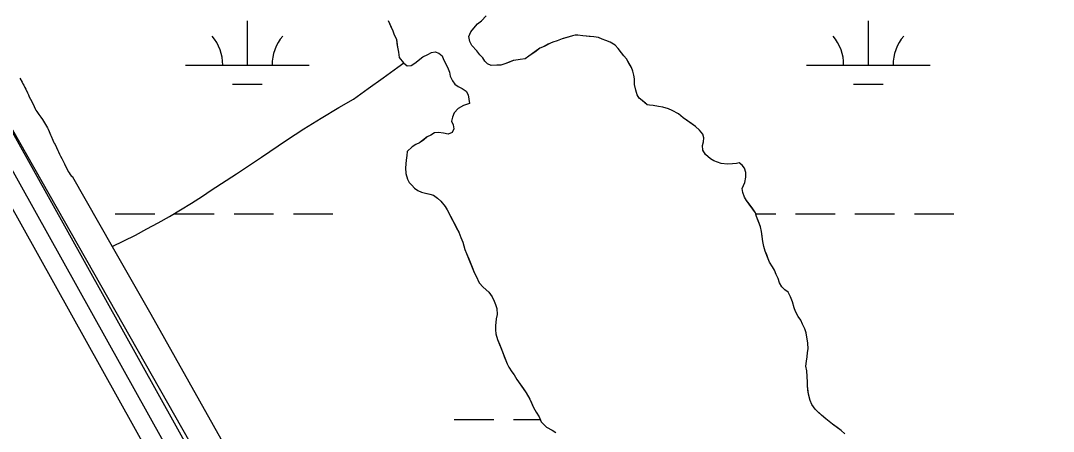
# Model space of a CAD drawing. Extents: x 3177185 to 3215018, y 812988 to 838321.
# Drawn here: x 3187527 to 3188361, y 834344 to 834676 of the extents above; entities that cross this region are included whole.
import ezdxf

# ---------------------------------------------------------------- set-up
doc = ezdxf.new("R2010")
doc.units = 0
for name, color, linetype in [('V-ROAD-CNTR', 7, 'Continuous'), ('V-TOPO-SHOR', 7, 'Continuous'), ('V-WETL-SWMP', 7, 'Continuous')]:
    doc.layers.add(name, color=color, linetype=linetype)

msp = doc.modelspace()

# ---------------------------------------------------------------- linework, layer by layer
at = {"layer": 'V-ROAD-CNTR'}
for points in [[(3187154.46, 835210.68), (3188198.58, 833335.9), (3188523.21, 832760.12), (3189009.27, 831902.07), (3189884.71, 830351.6)], [(3188185.49, 833328.56), (3187141.35, 835203.39)], [(3188211.66, 833343.23), (3187206.26, 835148.51)]]:
    msp.add_lwpolyline(points, dxfattribs=at)
at = {"layer": 'V-TOPO-SHOR'}
msp.add_line((3187568.55, 834549.53), (3187600.67, 834493.17), dxfattribs=at)
for points in [[(3187823.66, 834675.65), (3187825.63, 834671.32), (3187827.36, 834667.49), (3187828.58, 834664.18), (3187830.31, 834660.6), (3187830.78, 834657.3), (3187831.25, 834654.25), (3187831.96, 834650.19), (3187832.41, 834645.87), (3187836.16, 834641.51), (3187838.92, 834639.19), (3187842.22, 834639.4), (3187845.29, 834641.4), (3187849.13, 834644.39), (3187851.69, 834646.39), (3187855.77, 834648.36), (3187858.58, 834649.85), (3187861.63, 834650.57), (3187864.66, 834649.26), (3187867.17, 834647.2), (3187868.4, 834644.14), (3187871.62, 834638.02), (3187873.09, 834633.94), (3187873.81, 834630.89), (3187875.54, 834627.06), (3187877.53, 834624.25), (3187880.29, 834622.44), (3187883.57, 834620.87), (3187886.58, 834618.55), (3187888.33, 834615.74), (3187889.5, 834608.62), (3187884.41, 834607.17), (3187880.32, 834604.69), (3187876.98, 834601.18), (3187875.67, 834597.64), (3187874.86, 834594.36), (3187876.1, 834591.55), (3187876.82, 834588.24), (3187875.51, 834585.22), (3187872.2, 834583.99), (3187868.41, 834584.8), (3187864.35, 834585.36), (3187861.05, 834584.9), (3187858.24, 834583.16), (3187855.18, 834581.67), (3187852.36, 834579.43), (3187849.03, 834576.93), (3187845.97, 834575.45), (3187843.16, 834573.71), (3187839.05, 834569.96), (3187838.76, 834566.66), (3187838.2, 834562.87), (3187837.62, 834556.79), (3187838.06, 834552.22), (3187839.27, 834547.64), (3187840.51, 834544.83)], [(3188105.21, 834560.23), (3188101.91, 834560.02), (3188097.84, 834559.56), (3188092.78, 834560.14), (3188086.97, 834562.24), (3188084.21, 834564.05), (3188080.19, 834567.4), (3188077.95, 834570.98), (3188077.75, 834574.78), (3188078.55, 834577.82), (3188078.84, 834580.85), (3188078.12, 834583.91), (3188075.37, 834587.24), (3188072.11, 834590.07), (3188069.09, 834592.14), (3188062.06, 834597.05), (3188058.29, 834600.39), (3188053.25, 834602.99), (3188050.23, 834604.3), (3188045.68, 834605.62), (3188042.14, 834606.18), (3188037.84, 834606.99), (3188034.8, 834607.28), (3188033.03, 834607.56), (3188031.52, 834608.85), (3188029.02, 834611.16), (3188026.5, 834612.97), (3188025.02, 834615.78), (3188023.79, 834619.34), (3188022.84, 834623.92), (3188022.64, 834628.49), (3188022.17, 834631.54), (3188021.45, 834634.84), (3188020.23, 834637.9), (3188017.99, 834641.73), (3188016.26, 834644.8), (3188014.25, 834647.11), (3188012.26, 834649.67), (3188009.52, 834653.25), (3188007.01, 834655.82), (3188002.98, 834658.15), (3187999.71, 834659.72), (3187996.68, 834660.77), (3187993.65, 834662.08), (3187989.85, 834662.63), (3187986.05, 834662.93), (3187980.98, 834663.25), (3187976.94, 834663.81), (3187974.91, 834663.84), (3187972.62, 834663.36), (3187969.06, 834662.39), (3187964.22, 834660.93), (3187960.14, 834659.21), (3187956.83, 834658.23), (3187954.79, 834657.5), (3187953.01, 834656.51), (3187949.69, 834654.78), (3187946.37, 834653.3), (3187943.3, 834651.05), (3187940.48, 834649.06), (3187937.41, 834646.82), (3187934.34, 834644.83), (3187930.28, 834644.12), (3187925.2, 834643.42), (3187924.69, 834643.43), (3187921.63, 834642.2), (3187918.06, 834640.72), (3187914.75, 834639.75), (3187911.45, 834639.54), (3187906.89, 834639.34), (3187903.86, 834640.65), (3187901.86, 834642.96), (3187900.12, 834645.52), (3187897.87, 834648.08), (3187895.37, 834651.16), (3187891.37, 834655.52), (3187889.63, 834658.84), (3187888.93, 834662.9), (3187890.49, 834666.69), (3187892.81, 834669.45), (3187895.9, 834672.96), (3187898.98, 834675.46), (3187902.83, 834679.46)], [(3187600.67, 834493.17), (3187610.07, 834497.7), (3187619.4, 834502.39), (3187628.64, 834507.24), (3187637.8, 834512.26), (3187646.86, 834517.43), (3187655.84, 834522.76), (3187664.72, 834528.25), (3187673.5, 834533.89), (3187680.64, 834538.63), (3187680.64, 834538.63), (3187701.11, 834551.76), (3187721.38, 834565.22), (3187741.42, 834579), (3187741.42, 834579), (3187755.41, 834588.07), (3187769.57, 834596.89), (3187783.87, 834605.47), (3187795.56, 834612.23), (3187795.56, 834612.23), (3187807.59, 834620.76), (3187819.58, 834629.35), (3187831.51, 834638.02), (3187836.22, 834641.46), (3187836.22, 834641.46)], [(3187525.92, 834629.27), (3187527.75, 834625.84), (3187528.42, 834624.63), (3187529.09, 834623.6), (3187530.09, 834621.71), (3187530.75, 834620.34), (3187532.08, 834617.26), (3187532.91, 834615.71), (3187533.57, 834614.17), (3187534.57, 834612.28), (3187535.57, 834610.39)], [(3187535.57, 834610.39), (3187537.57, 834606.27), (3187538.39, 834604.39), (3187538.89, 834603.36), (3187539.73, 834602.32), (3187541.41, 834599.74), (3187542.91, 834597.68), (3187544.25, 834595.62), (3187545.92, 834593.04), (3187548.26, 834588.92), (3187548.76, 834587.89), (3187549.58, 834586), (3187550.58, 834583.43), (3187551.24, 834582.23), (3187552.73, 834578.97), (3187553.06, 834577.77), (3187553.56, 834576.74), (3187554.4, 834575.54), (3187556.55, 834570.74), (3187557.22, 834569.54), (3187558.05, 834567.65), (3187558.88, 834566.1), (3187559.88, 834564.21), (3187560.71, 834562.67), (3187561.54, 834561.12), (3187562.04, 834559.92), (3187563.03, 834557.52), (3187564.37, 834554.95), (3187565.03, 834553.75), (3187565.7, 834552.55), (3187566.7, 834551.17), (3187567.38, 834550.31), (3187568.73, 834549.27)], [(3188129.62, 834486.35), (3188128.45, 834489.34), (3188127.26, 834493.01), (3188126.41, 834497.17), (3188125.89, 834501.5), (3188125.54, 834505.33), (3188124.69, 834509), (3188123.51, 834511.99), (3188121.48, 834517.32), (3188120.64, 834520.31), (3188117.78, 834524.3), (3188115.44, 834527.45), (3188113.42, 834530.28), (3188111.74, 834532.94), (3188110.23, 834536.77), (3188109.88, 834539.93), (3188111.86, 834544.94), (3188112.67, 834549.11), (3188112.82, 834552.78), (3188111.64, 834556.44), (3188109.79, 834558.93), (3188107.28, 834560.76), (3188105.21, 834560.23)], [(3187840.51, 834544.83), (3187842.83, 834542.54), (3187844.85, 834540.22), (3187847.52, 834538.23), (3187850.69, 834537.08), (3187853.87, 834536.26), (3187857.2, 834535.44), (3187860.21, 834534.46), (3187863.55, 834532.14), (3187866.23, 834529.65), (3187869.75, 834525.5), (3187871.43, 834522.84), (3187872.94, 834519.68), (3187874.62, 834516.35), (3187876.64, 834512.36), (3187879, 834508.04), (3187880.85, 834504.55), (3187882.37, 834500.39), (3187883.88, 834496.73), (3187885.74, 834490.57), (3187887.09, 834487.57), (3187888.78, 834483.25), (3187889.96, 834480.42), (3187891.98, 834475.09), (3187893.16, 834472.1), (3187894.68, 834469.11), (3187897.2, 834463.62), (3187900.38, 834460.13), (3187904.9, 834456.15), (3187907.75, 834452.5), (3187909.44, 834449.01), (3187910.45, 834446.17), (3187911.47, 834442.85), (3187911.65, 834438.01), (3187911, 834434.68), (3187910.36, 834429.01), (3187910.38, 834425.67), (3187910.73, 834422.51), (3187912.08, 834418.01), (3187913.6, 834414.19), (3187914.61, 834411.36), (3187915.96, 834407.86), (3187917.48, 834404.2), (3187919.84, 834398.38), (3187921.18, 834395.55), (3187923.7, 834391.73), (3187925.55, 834389.24), (3187927.73, 834385.58), (3187930.24, 834381.93), (3187932.93, 834378.1), (3187935.28, 834374.78), (3187938.14, 834369.63), (3187939.48, 834366.63), (3187941.17, 834362.97), (3187943.18, 834359.32), (3187945.7, 834355.33), (3187947.39, 834351.5), (3187951.57, 834347.19), (3187956.09, 834344.71), (3187959.26, 834342.72)], [(3187600.67, 834493.17), (3187631.85, 834438.44), (3187772.02, 834188.94), (3187920.26, 833926.29), (3187967.94, 833840.71)], [(3188192.79, 834341.79), (3188189.78, 834344.44), (3188186.44, 834346.76), (3188182.76, 834349.41), (3188177.4, 834353.72), (3188173.89, 834356.7), (3188171.21, 834359.19), (3188168.7, 834361.68), (3188166.18, 834365.5), (3188164.67, 834368.49), (3188163.31, 834373.66), (3188162.96, 834377.32), (3188162.61, 834380.49), (3188162.6, 834383.49), (3188162.41, 834387.99), (3188162.06, 834392.48), (3188161.37, 834396.48), (3188161.69, 834400.32), (3188162.34, 834403.82), (3188162.66, 834407.32), (3188163.14, 834410.49), (3188162.79, 834414.99), (3188162.1, 834419.82), (3188161.58, 834423.32), (3188160.4, 834426.48), (3188158.55, 834430.31), (3188157.2, 834433.64), (3188155.02, 834436.46), (3188153, 834440.61), (3188151.82, 834443.61), (3188150.47, 834448.44), (3188148.95, 834452.43), (3188146.93, 834456.09), (3188144.26, 834458.08), (3188141.74, 834460.57), (3188140.06, 834463.73), (3188138.88, 834467.22), (3188137.2, 834470.55), (3188135.85, 834473.88), (3188134.33, 834476.7), (3188131.99, 834480.36), (3188130.81, 834483.19), (3188129.62, 834486.35)]]:
    msp.add_lwpolyline(points, dxfattribs=at)
at = {"layer": 'V-WETL-SWMP'}
for p, q in [((3188329.99, 833161.31), (3187195.53, 835158.68)), ((3187709.89, 834639.62), (3187709.89, 834675.62)), ((3187823.66, 834675.65), (3187827.36, 834667.49)), ((3187892.81, 834669.45), (3187895.9, 834672.96)), ((3187895.9, 834672.96), (3187898.97, 834675.45)), ((3187898.97, 834675.45), (3187902.83, 834679.46)), ((3188211.79, 834639.62), (3188211.79, 834675.62)), ((3187827.36, 834667.49), (3187828.58, 834664.18)), ((3187828.58, 834664.18), (3187830.31, 834660.6)), ((3187888.92, 834662.9), (3187890.49, 834666.68)), ((3187890.49, 834666.68), (3187892.81, 834669.45)), ((3187974.91, 834663.84), (3187972.62, 834663.36)), ((3187976.94, 834663.81), (3187974.91, 834663.84)), ((3187980.99, 834663.25), (3187976.94, 834663.81)), ((3187830.31, 834660.6), (3187831.25, 834654.25)), ((3187889.63, 834658.83), (3187888.92, 834662.9)), ((3187891.37, 834655.52), (3187889.63, 834658.83)), ((3187895.37, 834651.15), (3187891.37, 834655.52)), ((3187954.79, 834657.5), (3187949.69, 834654.77)), ((3187956.83, 834658.23), (3187954.79, 834657.5)), ((3187960.14, 834659.2), (3187956.83, 834658.23)), ((3187964.22, 834660.93), (3187960.14, 834659.2)), ((3187972.62, 834663.36), (3187964.22, 834660.93)), ((3187989.85, 834662.63), (3187980.99, 834663.25)), ((3187993.65, 834662.08), (3187989.85, 834662.63)), ((3187996.68, 834660.77), (3187993.65, 834662.08)), ((3187999.71, 834659.72), (3187996.68, 834660.77)), ((3188002.98, 834658.15), (3187999.71, 834659.72)), ((3188007.01, 834655.82), (3188002.98, 834658.15)), ((3188009.52, 834653.25), (3188007.01, 834655.82)), ((3187831.25, 834654.25), (3187831.96, 834650.19)), ((3187831.96, 834650.19), (3187832.41, 834645.87)), ((3187851.69, 834646.38), (3187855.77, 834648.36)), ((3187855.77, 834648.36), (3187858.58, 834649.85)), ((3187858.58, 834649.85), (3187861.63, 834650.57)), ((3187861.63, 834650.57), (3187864.66, 834649.26)), ((3187864.66, 834649.26), (3187867.17, 834647.2)), ((3187867.17, 834647.2), (3187868.4, 834644.14)), ((3187897.87, 834648.08), (3187895.37, 834651.15)), ((3187900.12, 834645.51), (3187897.87, 834648.08)), ((3187937.41, 834646.81), (3187934.34, 834644.82)), ((3187946.37, 834653.29), (3187937.41, 834646.81)), ((3187949.69, 834654.77), (3187946.37, 834653.29)), ((3188014.26, 834647.1), (3188009.52, 834653.25)), ((3188016.26, 834644.8), (3188014.26, 834647.1)), ((3187659.89, 834639.62), (3187759.89, 834639.62)), ((3187832.41, 834645.87), (3187836.16, 834641.51)), ((3187836.16, 834641.51), (3187838.92, 834639.19)), ((3187838.92, 834639.19), (3187842.22, 834639.4)), ((3187842.22, 834639.4), (3187845.29, 834641.39)), ((3187845.29, 834641.39), (3187851.69, 834646.38)), ((3187868.4, 834644.14), (3187871.62, 834638.01)), ((3187901.86, 834642.96), (3187900.12, 834645.51)), ((3187903.86, 834640.65), (3187901.86, 834642.96)), ((3187906.88, 834639.34), (3187903.86, 834640.65)), ((3187914.75, 834639.75), (3187906.88, 834639.34)), ((3187918.06, 834640.72), (3187914.75, 834639.75)), ((3187924.69, 834643.43), (3187918.06, 834640.72)), ((3187925.19, 834643.42), (3187924.69, 834643.43)), ((3187930.28, 834644.12), (3187925.19, 834643.42)), ((3187934.34, 834644.82), (3187930.28, 834644.12)), ((3188020.22, 834637.9), (3188016.26, 834644.8)), ((3188161.79, 834639.62), (3188261.79, 834639.62)), ((3187871.62, 834638.01), (3187873.09, 834633.94)), ((3187873.09, 834633.94), (3187873.81, 834630.89)), ((3187873.81, 834630.89), (3187875.53, 834627.06)), ((3188021.45, 834634.84), (3188020.22, 834637.9)), ((3188022.17, 834631.53), (3188021.45, 834634.84)), ((3188022.64, 834628.48), (3188022.17, 834631.53)), ((3187697.89, 834624.19), (3187721.89, 834624.19)), ((3187875.53, 834627.06), (3187877.53, 834624.25)), ((3187877.53, 834624.25), (3187880.29, 834622.43)), ((3187880.29, 834622.43), (3187883.57, 834620.87)), ((3188022.84, 834623.92), (3188022.64, 834628.48)), ((3188023.79, 834619.34), (3188022.84, 834623.92)), ((3188199.79, 834624.19), (3188223.79, 834624.19)), ((3187883.57, 834620.87), (3187886.58, 834618.55)), ((3187886.58, 834618.55), (3187888.32, 834615.74)), ((3187888.32, 834615.74), (3187889.5, 834608.62)), ((3188025.02, 834615.77), (3188023.79, 834619.34)), ((3188026.5, 834612.97), (3188025.02, 834615.77)), ((3187884.41, 834607.17), (3187880.32, 834604.68)), ((3187889.5, 834608.62), (3187884.41, 834607.17)), ((3188029.01, 834611.16), (3188026.5, 834612.97)), ((3188033.03, 834607.56), (3188029.01, 834611.16)), ((3188034.8, 834607.28), (3188033.03, 834607.56)), ((3188037.84, 834606.99), (3188034.8, 834607.28)), ((3188042.14, 834606.17), (3188037.84, 834606.99)), ((3188045.68, 834605.62), (3188042.14, 834606.17)), ((3188050.23, 834604.3), (3188045.68, 834605.62)), ((3187875.67, 834597.64), (3187874.86, 834594.35)), ((3187876.98, 834601.17), (3187875.67, 834597.64)), ((3187880.32, 834604.68), (3187876.98, 834601.17)), ((3188053.26, 834602.99), (3188050.23, 834604.3)), ((3188058.29, 834600.39), (3188053.26, 834602.99)), ((3188062.06, 834597.04), (3188058.29, 834600.39)), ((3188072.11, 834590.07), (3188062.06, 834597.04)), ((3187874.86, 834594.35), (3187876.1, 834591.55)), ((3187876.1, 834591.55), (3187876.82, 834588.24)), ((3188075.37, 834587.24), (3188072.11, 834590.07)), ((3187855.18, 834581.67), (3187849.03, 834576.93)), ((3187858.24, 834583.15), (3187855.18, 834581.67)), ((3187861.05, 834584.89), (3187858.24, 834583.15)), ((3187864.35, 834585.36), (3187861.05, 834584.89)), ((3187868.4, 834584.8), (3187864.35, 834585.36)), ((3187872.2, 834583.99), (3187868.4, 834584.8)), ((3187875.51, 834585.22), (3187872.2, 834583.99)), ((3187876.82, 834588.24), (3187875.51, 834585.22)), ((3188078.12, 834583.91), (3188075.37, 834587.24)), ((3188078.84, 834580.85), (3188078.12, 834583.91)), ((3188078.55, 834577.81), (3188078.84, 834580.85)), ((3187843.16, 834573.71), (3187839.05, 834569.96)), ((3187845.97, 834575.45), (3187843.16, 834573.71)), ((3187849.03, 834576.93), (3187845.97, 834575.45)), ((3188077.75, 834574.78), (3188078.55, 834577.81)), ((3188077.95, 834570.97), (3188077.75, 834574.78)), ((3187838.75, 834566.66), (3187838.2, 834562.87)), ((3187839.05, 834569.96), (3187838.75, 834566.66)), ((3188080.19, 834567.4), (3188077.95, 834570.97)), ((3188084.21, 834564.05), (3188080.19, 834567.4)), ((3188086.97, 834562.24), (3188084.21, 834564.05)), ((3187838.2, 834562.87), (3187837.61, 834556.79)), ((3187837.61, 834556.79), (3187838.06, 834552.22)), ((3188092.78, 834560.13), (3188086.97, 834562.24)), ((3188097.84, 834559.56), (3188092.78, 834560.13)), ((3188101.91, 834560.02), (3188097.84, 834559.56)), ((3188105.21, 834560.23), (3188101.91, 834560.02)), ((3188107.28, 834560.75), (3188105.21, 834560.23)), ((3188109.79, 834558.93), (3188107.28, 834560.75)), ((3188111.64, 834556.44), (3188109.79, 834558.93)), ((3188112.82, 834552.78), (3188111.64, 834556.44)), ((3187838.06, 834552.22), (3187839.27, 834547.64)), ((3187839.27, 834547.64), (3187840.51, 834544.83)), ((3188111.86, 834544.94), (3188112.67, 834549.11)), ((3188112.67, 834549.11), (3188112.82, 834552.78)), ((3187840.51, 834544.83), (3187842.83, 834542.54)), ((3187842.83, 834542.54), (3187844.85, 834540.22)), ((3187844.85, 834540.22), (3187847.52, 834538.23)), ((3188109.88, 834539.93), (3188111.86, 834544.94)), ((3188110.23, 834536.76), (3188109.88, 834539.93)), ((3187847.52, 834538.23), (3187850.69, 834537.08)), ((3187850.69, 834537.08), (3187857.2, 834535.44)), ((3187857.2, 834535.44), (3187860.21, 834534.46)), ((3187860.21, 834534.46), (3187863.55, 834532.14)), ((3187863.55, 834532.14), (3187866.23, 834529.65)), ((3188111.74, 834532.94), (3188110.23, 834536.76)), ((3188113.42, 834530.28), (3188111.74, 834532.94)), ((3188120.64, 834520.31), (3188113.42, 834530.28)), ((3187866.23, 834529.65), (3187869.75, 834525.5)), ((3187869.75, 834525.5), (3187871.43, 834522.84)), ((3187871.43, 834522.84), (3187876.64, 834512.36)), ((3187603.04, 834519.55), (3187635.04, 834519.55)), ((3187651.04, 834519.55), (3187683.04, 834519.55)), ((3187699.04, 834519.55), (3187731.04, 834519.55)), ((3187747.04, 834519.55), (3187779.04, 834519.55)), ((3188121.48, 834517.31), (3188120.64, 834520.31)), ((3188120.85, 834519.55), (3188136.95, 834519.55)), ((3188124.69, 834508.99), (3188121.48, 834517.31)), ((3188152.95, 834519.55), (3188184.95, 834519.55)), ((3188200.95, 834519.55), (3188232.95, 834519.55)), ((3188248.95, 834519.55), (3188280.95, 834519.55)), ((3187876.64, 834512.36), (3187880.85, 834504.55)), ((3188125.54, 834505.33), (3188124.69, 834508.99)), ((3188126.41, 834497.17), (3188125.54, 834505.33)), ((3187880.85, 834504.55), (3187882.37, 834500.39)), ((3187882.37, 834500.39), (3187883.88, 834496.73)), ((3187883.88, 834496.73), (3187885.74, 834490.57)), ((3188127.26, 834493), (3188126.41, 834497.17)), ((3187885.74, 834490.57), (3187887.09, 834487.57)), ((3188128.44, 834489.34), (3188127.26, 834493)), ((3188130.81, 834483.19), (3188128.44, 834489.34)), ((3187887.09, 834487.57), (3187893.16, 834472.1)), ((3188131.99, 834480.36), (3188130.81, 834483.19)), ((3188134.34, 834476.7), (3188131.99, 834480.36)), ((3187893.16, 834472.1), (3187894.68, 834469.11)), ((3188135.85, 834473.87), (3188134.34, 834476.7)), ((3188137.2, 834470.55), (3188135.85, 834473.87)), ((3187894.68, 834469.11), (3187897.2, 834463.62)), ((3187897.2, 834463.62), (3187900.38, 834460.13)), ((3188138.88, 834467.22), (3188137.2, 834470.55)), ((3188140.06, 834463.73), (3188138.88, 834467.22)), ((3188141.74, 834460.57), (3188140.06, 834463.73)), ((3187900.38, 834460.13), (3187904.9, 834456.15)), ((3187904.9, 834456.15), (3187907.75, 834452.5)), ((3188144.26, 834458.08), (3188141.74, 834460.57)), ((3188146.93, 834456.09), (3188144.26, 834458.08)), ((3188148.95, 834452.43), (3188146.93, 834456.09)), ((3187907.75, 834452.5), (3187909.44, 834449)), ((3187909.44, 834449), (3187910.45, 834446.17)), ((3188150.47, 834448.44), (3188148.95, 834452.43)), ((3188151.82, 834443.61), (3188150.47, 834448.44)), ((3187910.45, 834446.17), (3187911.46, 834442.85)), ((3187911.46, 834442.85), (3187911.65, 834438.01)), ((3188153, 834440.62), (3188151.82, 834443.61)), ((3188155.02, 834436.46), (3188153, 834440.62)), ((3187911, 834434.68), (3187910.36, 834429.01)), ((3187911.65, 834438.01), (3187911, 834434.68)), ((3188157.2, 834433.63), (3188155.02, 834436.46)), ((3188158.55, 834430.31), (3188157.2, 834433.63)), ((3188160.4, 834426.48), (3188158.55, 834430.31)), ((3187910.36, 834429.01), (3187910.38, 834425.67)), ((3187910.38, 834425.67), (3187910.72, 834422.51)), ((3187910.72, 834422.51), (3187912.08, 834418.01)), ((3188161.58, 834423.32), (3188160.4, 834426.48)), ((3188162.79, 834414.99), (3188161.58, 834423.32)), ((3187912.08, 834418.01), (3187915.96, 834407.86)), ((3188163.14, 834410.49), (3188162.79, 834414.99)), ((3187915.96, 834407.86), (3187919.84, 834398.38)), ((3188162.34, 834403.82), (3188162.66, 834407.32)), ((3188162.66, 834407.32), (3188163.14, 834410.49)), ((3187919.84, 834398.38), (3187921.18, 834395.55)), ((3188161.37, 834396.48), (3188161.69, 834400.32)), ((3188162.06, 834392.48), (3188161.37, 834396.48)), ((3188161.69, 834400.32), (3188162.34, 834403.82)), ((3187921.18, 834395.55), (3187923.7, 834391.73)), ((3187923.7, 834391.73), (3187925.54, 834389.24)), ((3187925.54, 834389.24), (3187927.73, 834385.58)), ((3188162.41, 834387.99), (3188162.06, 834392.48)), ((3187927.73, 834385.58), (3187935.28, 834374.78)), ((3188162.6, 834383.49), (3188162.41, 834387.99)), ((3188162.61, 834380.49), (3188162.6, 834383.49)), ((3188163.31, 834373.65), (3188162.61, 834380.49)), ((3187935.28, 834374.78), (3187938.14, 834369.63)), ((3188164.67, 834368.49), (3188163.31, 834373.65)), ((3187938.14, 834369.63), (3187941.17, 834362.97)), ((3188166.18, 834365.5), (3188164.67, 834368.49)), ((3188168.7, 834361.68), (3188166.18, 834365.5)), ((3187941.17, 834362.97), (3187943.18, 834359.31)), ((3187943.18, 834359.31), (3187945.7, 834355.33)), ((3187945.7, 834355.33), (3187947.39, 834351.5)), ((3188173.89, 834356.7), (3188168.7, 834361.68)), ((3188177.4, 834353.72), (3188173.89, 834356.7)), ((3187876.95, 834353.38), (3187908.95, 834353.38)), ((3187924.95, 834353.38), (3187946.56, 834353.38)), ((3187947.39, 834351.5), (3187951.57, 834347.19)), ((3187951.57, 834347.19), (3187956.08, 834344.71)), ((3188182.76, 834349.41), (3188177.4, 834353.72)), ((3188189.78, 834344.44), (3188182.76, 834349.41)), ((3187956.08, 834344.71), (3187959.26, 834342.72)), ((3188192.79, 834341.79), (3188189.78, 834344.44))]:
    msp.add_line(p, q, dxfattribs=at)
for centre, start, end in [((3187654.64, 834640.1), 359.22818, 40.77184), ((3187765.13, 834640.1), 139.22818, 180.77184), ((3188156.55, 834640.1), 359.22818, 40.77184), ((3188267.04, 834640.1), 139.22818, 180.77184)]:
    msp.add_arc(centre, 35.25, start, end, dxfattribs=at)

doc.saveas('drawing.dxf')
